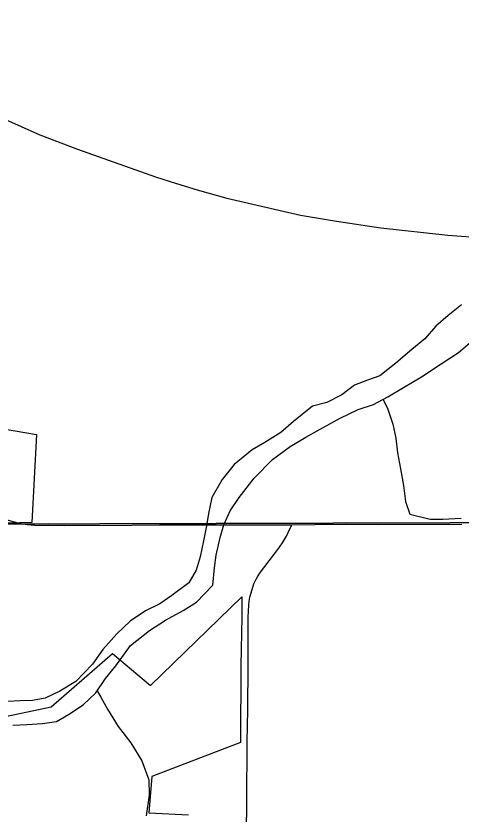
# Model space of a CAD drawing. Extents: x 1874609 to 2204689, y 815661 to 1281160.
# Drawn here: x 2022342 to 2024177, y 965280 to 968566 of the extents above; entities that cross this region are included whole.
import ezdxf

# ---------------------------------------------------------------- set-up
doc = ezdxf.new("R2010")
doc.units = 0
for name, color, linetype in [('GM_X_Corporation', 7, 'Continuous'), ('GM_X_County_Road', 7, 'Continuous'), ('GM_X_Major_River', 7, 'Continuous'), ('GM_X_Minor_River', 7, 'Continuous'), ('GM_X_Rail_Line', 7, 'Continuous'), ('GM_X_Section', 7, 'Continuous'), ('GM_X_State_Route', 7, 'Continuous')]:
    doc.layers.add(name, color=color, linetype=linetype)

msp = doc.modelspace()

# ---------------------------------------------------------------- linework, layer by layer
at = {"layer": 'GM_X_Corporation'}
msp.add_lwpolyline([(2021994.3, 969114.6), (2021940.5, 968020.4), (2021952.4, 967595.4), (2021958.1, 967512.6), (2021966.7, 967149.9), (2021968.9, 966920.5), (2022426.6, 966842.7), (2022407.6, 966480.3), (2022252.1, 966475.7), (2022083.8, 966474.2), (2021972.4, 966481.7), (2021955.9, 965684.1), (2022311.7, 965684), (2022487.8, 965721.5), (2022739.9, 965940.6), (2022897, 965808.8), (2023273.1, 966173.5), (2023273.7, 966091.5), (2023269.2, 965891.4), (2023267.1, 965573.9), (2022902.8, 965434), (2022889.7, 965284.6), (2023053.5, 965276)], dxfattribs=at)
at = {"layer": 'GM_X_County_Road'}
for points in [[(2023338.1, 966256.3), (2023350.8, 966275.5), (2023421.6, 966368.9), (2023440.6, 966396), (2023457.6, 966424.1), (2023464.4, 966438.8), (2023479, 966470.4)], [(2023306.7, 966173.4), (2023315.3, 966204.7), (2023322.3, 966227.9), (2023332.2, 966247.4), (2023338.1, 966256.3)], [(2023295.9, 965576.8), (2023297.4, 965708.5), (2023299.5, 965890.9), (2023299.9, 966090), (2023302.1, 966140), (2023303.8, 966156.7), (2023306.7, 966173.4)], [(2023292, 965202.4), (2023293.8, 965330.4), (2023295.9, 965576.8)]]:
    msp.add_lwpolyline(points, dxfattribs=at)
at = {"layer": 'GM_X_Major_River'}
for points in [[(2024178.6, 967376.4), (2024124.4, 967332.3), (2024072.3, 967288.2), (2024028.1, 967236.1), (2023974, 967192), (2023907.8, 967135.9), (2023841.6, 967083.8), (2023791.4, 967065.8), (2023737.3, 967045.8), (2023685.2, 967005.7), (2023623, 966973.7), (2023564.8, 966959.7), (2023486.6, 966895.5), (2023434.5, 966851.4), (2023368.3, 966809.4), (2023316.1, 966779.3), (2023241.9, 966719.2), (2023191.7, 966657.1), (2023149.6, 966582.9), (2023135.4, 966516.8), (2023127.4, 966466.7), (2023115.3, 966404.5), (2023101.2, 966338.3)], [(2023536.6, 966831.3), (2023608.8, 966871.4), (2023679, 966909.5), (2023753.2, 966945.5), (2023815.4, 966965.5), (2023875.5, 966997.6), (2023939.7, 967035.7), (2024013.9, 967079.7), (2024094.2, 967133.8), (2024166.4, 967179.9), (2024232.6, 967236)], [(2022328.8, 965645), (2022386.9, 965649), (2022451, 965653), (2022509.2, 965661), (2022559.3, 965689), (2022619.5, 965729.1), (2022671.6, 965779.2), (2022711.8, 965837.3), (2022753.9, 965889.4), (2022814.1, 965973.6), (2022892.4, 966035.7), (2022958.6, 966077.8), (2023030.8, 966117.8), (2023086.9, 966151.9), (2023153.2, 966222), (2023161.2, 966294.2), (2023167.3, 966346.3), (2023183.4, 966418.5), (2023199.5, 966470.6), (2023225.6, 966528.8), (2023261.8, 966582.9), (2023324, 966663), (2023400.3, 966739.2), (2023472.5, 966793.3), (2023536.6, 966831.3)], [(2023101.2, 966338.3), (2023085.1, 966284.2), (2023055, 966232.1), (2022984.7, 966180), (2022934.6, 966145.9), (2022876.4, 966115.9), (2022812.3, 966073.8), (2022758.1, 966021.7), (2022699.9, 965957.6), (2022657.7, 965897.5), (2022589.5, 965825.3), (2022523.3, 965785.3), (2022463.2, 965757.2), (2022411, 965747.2), (2022358.9, 965745.3), (2022308.8, 965743.3)]]:
    msp.add_lwpolyline(points, dxfattribs=at)
at = {"layer": 'GM_X_Minor_River'}
for points in [[(2023856.1, 966987.2), (2023875.5, 966947.5), (2023895.5, 966885.3), (2023907.4, 966827.2), (2023915.4, 966767), (2023927.3, 966700.8), (2023939.3, 966632.7), (2023947.2, 966566.5), (2023965.2, 966514.3), (2024049.3, 966494.2), (2024101.5, 966494.2), (2024177.6, 966498.2)], [(2022677.1, 965787.1), (2022691.7, 965761.1), (2022719.7, 965711), (2022763.7, 965640.8), (2022815.7, 965572.6), (2022861.7, 965498.4), (2022889.7, 965420.2), (2022891.6, 965358), (2022879.5, 965271.8)]]:
    msp.add_lwpolyline(points, dxfattribs=at)
at = {"layer": 'GM_X_Rail_Line'}
msp.add_lwpolyline([(2021406.8, 968644.6), (2021547.8, 968550.1), (2021720.3, 968440.3), (2021864.9, 968357.5), (2022000.2, 968284.5), (2022287.1, 968144.6), (2022440.1, 968077.2), (2022596.2, 968017.2), (2022917.1, 967903.3), (2023004, 967875.9), (2023089.1, 967850.3), (2023211.1, 967816.4), (2023515.7, 967746.2), (2023663.7, 967721), (2023846.8, 967693.4), (2024121.9, 967663.2), (2024271.8, 967652.2)], dxfattribs=at)
at = {"layer": 'GM_X_Section'}
for points in [[(2019252.8, 971849.2), (2024559.1, 971862.4), (2024612.3, 966480.2), (2019314.1, 966465)], [(2024612.3, 966480.2), (2024657.5, 961100), (2019313.3, 961100.8), (2019314.1, 966465)]]:
    msp.add_lwpolyline(points, close=True, dxfattribs=at)
at = {"layer": 'GM_X_State_Route'}
for points in [[(2022294.4, 966494.4), (2022349.6, 966479.3), (2022388.1, 966471.4), (2022433.2, 966467.5), (2022475.1, 966468.7)], [(2022475.1, 966468.7), (2022540.7, 966468.5), (2022819.5, 966469.3), (2022934, 966470.6), (2023245.5, 966471), (2023475, 966470.3), (2023479, 966470.4), (2023573.5, 966472), (2023704.5, 966473.2), (2023835.7, 966471.9), (2024180, 966473.9)]]:
    msp.add_lwpolyline(points, dxfattribs=at)

doc.saveas('drawing.dxf')
